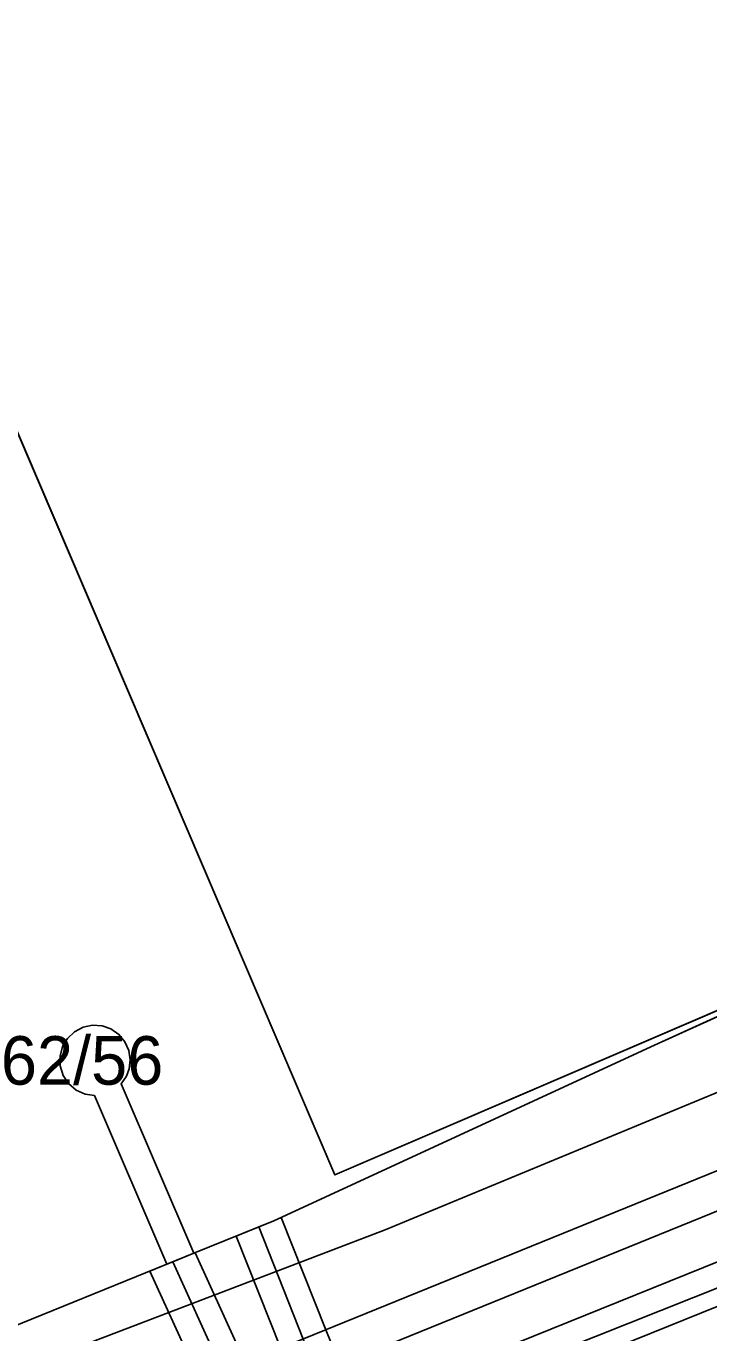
# Model space of a CAD drawing. Extents: x -264070 to -262271, y -1238894 to -1238141.
# Drawn here: x -263238.5 to -263210.3, y -1238816.2 to -1238762.3 of the extents above; entities that cross this region are included whole.
import ezdxf

# ---------------------------------------------------------------- set-up
doc = ezdxf.new("R2010")
doc.units = 0
for name, color, linetype in [('body_kn', 7, 'Continuous'), ('kladpar_druhypozemkov', 7, 'Continuous'), ('kladpar_hranice', 7, 'Continuous'), ('kladpar_parcelnecisla', 7, 'Continuous'), ('kladpar_plochy', 7, 'Continuous'), ('tarchy_linie', 7, 'Continuous'), ('zappar_hrandruhpozemk', 7, 'Continuous')]:
    doc.layers.add(name, color=color, linetype=linetype)

msp = doc.modelspace()

# ---------------------------------------------------------------- linework, layer by layer
at = {"layer": 'body_kn'}
for p, q in [((-263236.11, -1238803.56), (-263236.11, -1238803.56)), ((-263235.73, -1238803.48), (-263235.73, -1238803.48)), ((-263235.33, -1238803.5), (-263235.33, -1238803.5)), ((-263234.97, -1238803.63), (-263234.97, -1238803.63)), ((-263236.76, -1238804.03), (-263236.76, -1238804.03)), ((-263236.47, -1238803.75), (-263236.47, -1238803.75)), ((-263234.64, -1238803.86), (-263234.64, -1238803.86)), ((-263234.39, -1238804.16), (-263234.39, -1238804.16)), ((-263237.06, -1238804.75), (-263237.06, -1238804.75)), ((-263236.96, -1238804.36), (-263236.96, -1238804.36)), ((-263234.23, -1238804.52), (-263234.23, -1238804.52)), ((-263212.56, -1238804.3), (-263212.56, -1238804.3)), ((-263237.06, -1238805.15), (-263237.06, -1238805.15)), ((-263234.22, -1238805.28), (-263234.22, -1238805.28)), ((-263234.17, -1238804.9), (-263234.17, -1238804.9)), ((-263236.93, -1238805.55), (-263236.93, -1238805.55)), ((-263236.71, -1238805.88), (-263236.71, -1238805.88)), ((-263234.55, -1238805.9), (-263234.55, -1238805.9)), ((-263234.33, -1238805.58), (-263234.33, -1238805.58)), ((-263236.4, -1238806.15), (-263236.4, -1238806.15)), ((-263236.03, -1238806.32), (-263236.03, -1238806.32)), ((-263235.65, -1238806.37), (-263235.65, -1238806.37)), ((-263225.74, -1238809.65), (-263225.74, -1238809.65)), ((-263228.87, -1238811.79), (-263228.87, -1238811.79)), ((-263228.25, -1238811.54), (-263228.25, -1238811.54)), ((-263228.25, -1238811.54), (-263228.25, -1238811.54)), ((-263227.95, -1238811.4), (-263227.95, -1238811.4)), ((-263229.8, -1238812.17), (-263229.8, -1238812.17)), ((-263229.8, -1238812.17), (-263229.8, -1238812.17)), ((-263223.67, -1238811.91), (-263223.67, -1238811.91)), ((-263231.55, -1238812.88), (-263231.55, -1238812.88)), ((-263231.49, -1238812.86), (-263231.49, -1238812.86)), ((-263232.66, -1238813.33), (-263232.66, -1238813.33)), ((-263232.66, -1238813.33), (-263232.66, -1238813.33)), ((-263232.42, -1238813.23), (-263232.42, -1238813.23)), ((-263232.42, -1238813.23), (-263232.42, -1238813.23)), ((-263233.36, -1238813.62), (-263233.36, -1238813.62)), ((-263233.36, -1238813.62), (-263233.36, -1238813.62)), ((-263226.11, -1238816.04), (-263226.11, -1238816.04))]:
    msp.add_line(p, q, dxfattribs=at)
at = {"layer": 'kladpar_druhypozemkov'}
msp.add_line((-263235.57, -1238804.64), (-263235.57, -1238804.64), dxfattribs=at)
at = {"layer": 'kladpar_hranice'}
for points in [[(-263201.12, -1238759.62), (-263196.49, -1238770.37), (-263194.48, -1238769.51), (-263194.32, -1238769.91), (-263192.27, -1238774.71), (-263192.17, -1238774.93), (-263194, -1238775.71), (-263190.72, -1238783.44), (-263191, -1238783.56), (-263187, -1238792.99), (-263225.74, -1238809.65), (-263240.99, -1238773.98)], [(-263240.99, -1238773.98), (-263225.74, -1238809.65), (-263187, -1238792.99)], [(-263239.49, -1238816.11), (-263232.66, -1238813.33), (-263231.55, -1238812.88), (-263228.25, -1238811.54), (-263212.56, -1238804.3), (-263207.04, -1238801.79), (-263181.94, -1238792.5), (-263172.2, -1238788.9), (-263169.28, -1238787.82)], [(-263207.04, -1238801.79), (-263212.56, -1238804.3), (-263228.25, -1238811.54)], [(-263228.25, -1238811.54), (-263231.55, -1238812.88), (-263234.55, -1238805.9), (-263234.33, -1238805.58), (-263234.22, -1238805.28), (-263234.17, -1238804.9), (-263234.23, -1238804.52), (-263234.39, -1238804.16), (-263234.64, -1238803.86), (-263234.97, -1238803.63), (-263235.33, -1238803.5), (-263235.73, -1238803.48), (-263236.11, -1238803.56), (-263236.47, -1238803.75), (-263236.76, -1238804.03), (-263236.96, -1238804.36), (-263237.06, -1238804.75), (-263237.06, -1238805.15), (-263236.93, -1238805.55), (-263236.71, -1238805.88), (-263236.4, -1238806.15), (-263236.03, -1238806.32), (-263235.65, -1238806.37), (-263232.66, -1238813.33), (-263239.49, -1238816.11)], [(-263232.66, -1238813.33), (-263235.65, -1238806.37), (-263236.03, -1238806.32), (-263236.4, -1238806.15), (-263236.71, -1238805.88), (-263236.93, -1238805.55), (-263237.06, -1238805.15), (-263237.06, -1238804.75), (-263236.96, -1238804.36), (-263236.76, -1238804.03), (-263236.47, -1238803.75), (-263236.11, -1238803.56), (-263235.73, -1238803.48), (-263235.33, -1238803.5), (-263234.97, -1238803.63), (-263234.64, -1238803.86), (-263234.39, -1238804.16), (-263234.23, -1238804.52), (-263234.17, -1238804.9), (-263234.22, -1238805.28), (-263234.33, -1238805.58), (-263234.55, -1238805.9), (-263231.55, -1238812.88), (-263232.66, -1238813.33)]]:
    msp.add_lwpolyline(points, dxfattribs=at)
at = {"layer": 'kladpar_plochy'}
for p, q in [((-263240.99, -1238773.98), (-263225.74, -1238809.65)), ((-263225.74, -1238809.65), (-263187, -1238792.99)), ((-263207.04, -1238801.79), (-263212.56, -1238804.3)), ((-263236.11, -1238803.56), (-263236.47, -1238803.75)), ((-263235.73, -1238803.48), (-263236.11, -1238803.56)), ((-263235.33, -1238803.5), (-263235.73, -1238803.48)), ((-263234.97, -1238803.63), (-263235.33, -1238803.5)), ((-263234.64, -1238803.86), (-263234.97, -1238803.63)), ((-263236.76, -1238804.03), (-263236.96, -1238804.36)), ((-263236.47, -1238803.75), (-263236.76, -1238804.03)), ((-263234.39, -1238804.16), (-263234.64, -1238803.86)), ((-263234.23, -1238804.52), (-263234.39, -1238804.16)), ((-263236.96, -1238804.36), (-263237.06, -1238804.75)), ((-263237.06, -1238804.75), (-263237.06, -1238805.15)), ((-263234.17, -1238804.9), (-263234.23, -1238804.52)), ((-263212.56, -1238804.3), (-263228.25, -1238811.54)), ((-263237.06, -1238805.15), (-263236.93, -1238805.55)), ((-263234.33, -1238805.58), (-263234.22, -1238805.28)), ((-263234.22, -1238805.28), (-263234.17, -1238804.9)), ((-263236.93, -1238805.55), (-263236.71, -1238805.88)), ((-263236.71, -1238805.88), (-263236.4, -1238806.15)), ((-263234.55, -1238805.9), (-263234.33, -1238805.58)), ((-263231.55, -1238812.88), (-263234.55, -1238805.9)), ((-263236.4, -1238806.15), (-263236.03, -1238806.32)), ((-263236.03, -1238806.32), (-263235.65, -1238806.37)), ((-263235.65, -1238806.37), (-263232.66, -1238813.33)), ((-263228.25, -1238811.54), (-263231.55, -1238812.88)), ((-263232.66, -1238813.33), (-263239.49, -1238816.11))]:
    msp.add_line(p, q, dxfattribs=at)
for points in [[(-263201.12, -1238759.62), (-263196.49, -1238770.37), (-263194.48, -1238769.51), (-263194.32, -1238769.91), (-263192.27, -1238774.71), (-263192.17, -1238774.93), (-263194, -1238775.71), (-263190.72, -1238783.44), (-263191, -1238783.56), (-263187, -1238792.99), (-263225.74, -1238809.65), (-263240.99, -1238773.98)], [(-263239.49, -1238816.11), (-263232.66, -1238813.33), (-263231.55, -1238812.88), (-263228.25, -1238811.54), (-263212.56, -1238804.3), (-263207.04, -1238801.79), (-263181.94, -1238792.5), (-263172.2, -1238788.9), (-263169.28, -1238787.82), (-263136.45, -1238774.22), (-263129.74, -1238771.43), (-263119.79, -1238767.71)]]:
    msp.add_lwpolyline(points, dxfattribs=at)
msp.add_lwpolyline([(-263232.66, -1238813.33), (-263235.65, -1238806.37), (-263236.03, -1238806.32), (-263236.4, -1238806.15), (-263236.71, -1238805.88), (-263236.93, -1238805.55), (-263237.06, -1238805.15), (-263237.06, -1238804.75), (-263236.96, -1238804.36), (-263236.76, -1238804.03), (-263236.47, -1238803.75), (-263236.11, -1238803.56), (-263235.73, -1238803.48), (-263235.33, -1238803.5), (-263234.97, -1238803.63), (-263234.64, -1238803.86), (-263234.39, -1238804.16), (-263234.23, -1238804.52), (-263234.17, -1238804.9), (-263234.22, -1238805.28), (-263234.33, -1238805.58), (-263234.55, -1238805.9), (-263231.55, -1238812.88)], close=True, dxfattribs=at)
at = {"layer": 'tarchy_linie'}
msp.add_line((-263232.42, -1238813.23), (-263228.96, -1238820.84), dxfattribs=at)
for points in [[(-263343.87, -1238863.25), (-263304.14, -1238847.91), (-263264.41, -1238831.55), (-263227.03, -1238816.4), (-263194.96, -1238803.36), (-263162.59, -1238790.59), (-263102.22, -1238766.84), (-263102.2, -1238766.93), (-263101.91, -1238768.39), (-263101.76, -1238769.18), (-263101.42, -1238770.88), (-263131.03, -1238783.02), (-263184.17, -1238804.65), (-263237.08, -1238826.02), (-263290.22, -1238847.43), (-263337.49, -1238867.45), (-263338.7, -1238864.58), (-263341.67, -1238865.72), (-263342.77, -1238864.49), (-263343.87, -1238863.25)], [(-263101.91, -1238768.39), (-263162.02, -1238792.03), (-263194.38, -1238804.8), (-263226.45, -1238817.84), (-263263.82, -1238832.98), (-263303.57, -1238849.35), (-263342.77, -1238864.49)], [(-263336.77, -1238865.3), (-263290.87, -1238845.86), (-263237.72, -1238824.44), (-263184.81, -1238803.07), (-263131.67, -1238781.45), (-263101.76, -1238769.18)], [(-263229.8, -1238812.17), (-263228.87, -1238811.79), (-263228.25, -1238811.54), (-263227.95, -1238811.4), (-263226.11, -1238816.04), (-263225.49, -1238817.56), (-263226.41, -1238817.94), (-263227.33, -1238818.32), (-263227.97, -1238816.8), (-263229.8, -1238812.17)], [(-263226.41, -1238817.94), (-263227.04, -1238816.42), (-263228.87, -1238811.79)], [(-263233.36, -1238813.62), (-263232.66, -1238813.33), (-263232.42, -1238813.23), (-263231.55, -1238812.88), (-263231.49, -1238812.86), (-263228.05, -1238820.43), (-263228.96, -1238820.84), (-263229.87, -1238821.25), (-263233.36, -1238813.62)]]:
    msp.add_lwpolyline(points, dxfattribs=at)
at = {"layer": 'zappar_hrandruhpozemk'}
msp.add_line((-263221.89, -1238819.05), (-263209.62, -1238814.16), dxfattribs=at)
msp.add_lwpolyline([(-263204.14, -1238803.84), (-263223.67, -1238811.91), (-263243.02, -1238819.3)], dxfattribs=at)

# ---------------------------------------------------------------- texts
at = {"layer": 'kladpar_parcelnecisla'}
msp.add_text('62/56', height=2, dxfattribs=at).set_placement((-263239.501, -1238805.93))

doc.saveas('drawing.dxf')
